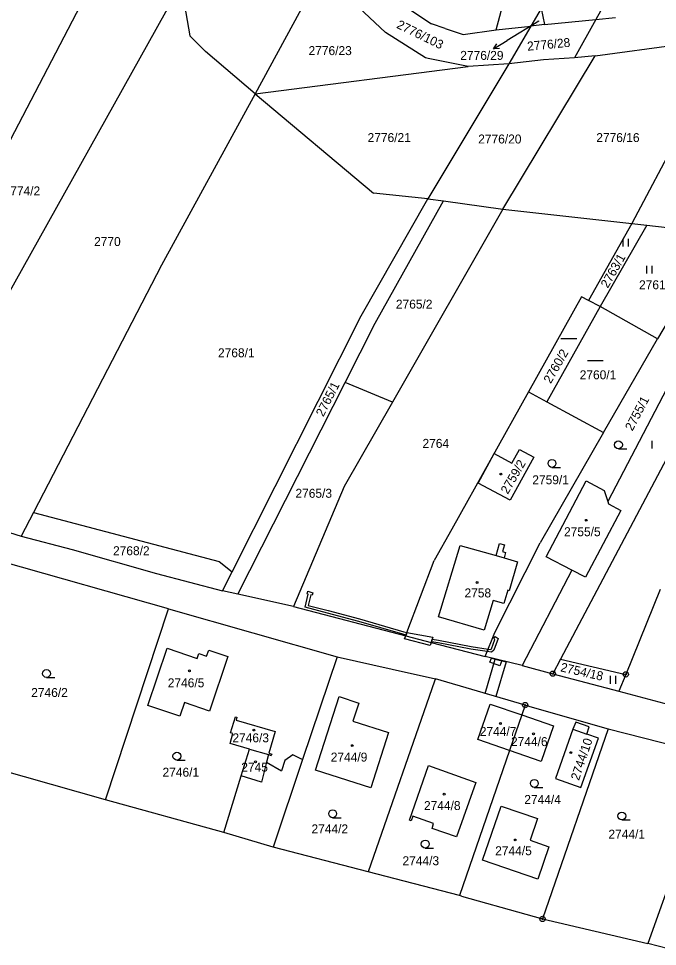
# Model space of a CAD drawing. Extents: x -755819 to -753140, y -1169796 to -1166000.
# Drawn here: x -753592.4 to -753470.9, y -1169236.7 to -1169060.4 of the extents above; entities that cross this region are included whole.
import ezdxf

# ---------------------------------------------------------------- set-up
doc = ezdxf.new("R2010")
doc.units = 0
for name, color, linetype in [('Vrstva 1', 7, 'Continuous'), ('Vrstva 13', 7, 'Continuous'), ('Vrstva 16', 7, 'Continuous'), ('Vrstva 18', 7, 'Continuous'), ('Vrstva 19', 7, 'Continuous'), ('Vrstva 24', 7, 'Continuous'), ('Vrstva 25', 7, 'Continuous'), ('Vrstva 27', 7, 'Continuous'), ('Vrstva 4', 7, 'Continuous'), ('Vrstva 6', 7, 'Continuous')]:
    doc.layers.add(name, color=color, linetype=linetype)

msp = doc.modelspace()

# ---------------------------------------------------------------- linework, layer by layer
at = {"layer": 'Vrstva 1'}
for p, q in [((-753564.91, -1169028.01), (-753624.14, -1169140.81)), ((-753501.59, -1169062.53), (-753498.12, -1169049.36)), ((-753534.31, -1169050.66), (-753547.4, -1169074.7)), ((-753614.41, -1169148.68), (-753561.51, -1169054)), ((-753561.51, -1169054), (-753559.8, -1169063.7)), ((-753522.6, -1169063.05), (-753530.78, -1169055.37)), ((-753520.28, -1169057.2), (-753513.86, -1169061.43)), ((-753493.04, -1169058.51), (-753492.41, -1169061.57)), ((-753482.66, -1169060.6), (-753478.88, -1169060.22)), ((-753511.27, -1169062.28), (-753513.86, -1169061.43)), ((-753501.59, -1169062.53), (-753494.99, -1169061.84)), ((-753492.41, -1169061.57), (-753494.99, -1169061.84)), ((-753492.41, -1169061.57), (-753482.66, -1169060.6)), ((-753559.8, -1169063.7), (-753556.85, -1169066.65)), ((-753515.04, -1169067.89), (-753522.6, -1169063.05)), ((-753511.27, -1169062.28), (-753507.87, -1169063.42)), ((-753507.87, -1169063.42), (-753501.59, -1169062.53)), ((-753482.8, -1169067.5), (-753457.13, -1169064.03)), ((-753457.13, -1169064.03), (-753475.82, -1169099.32)), ((-753547.4, -1169074.7), (-753556.85, -1169066.65)), ((-753514.52, -1169067.99), (-753515.04, -1169067.89)), ((-753499.2, -1169069), (-753514.6, -1169094.65)), ((-753506.9, -1169069.49), (-753514.52, -1169067.99)), ((-753499.2, -1169069), (-753506.9, -1169069.49)), ((-753500.31, -1169096.6), (-753482.8, -1169067.5)), ((-753492.58, -1169068.23), (-753499.2, -1169069)), ((-753486.69, -1169067.86), (-753492.58, -1169068.23)), ((-753482.8, -1169067.5), (-753486.69, -1169067.86)), ((-753547.4, -1169074.7), (-753506.9, -1169069.49)), ((-753547.4, -1169074.7), (-753565.2, -1169107.23)), ((-753547.4, -1169074.7), (-753524.89, -1169093.58)), ((-753514.6, -1169094.65), (-753524.89, -1169093.58)), ((-753527.26, -1169116.9), (-753514.6, -1169094.65)), ((-753524.58, -1169118.25), (-753511.63, -1169095.05)), ((-753514.6, -1169094.65), (-753511.63, -1169095.05)), ((-753511.63, -1169095.05), (-753500.31, -1169096.6)), ((-753500.31, -1169096.6), (-753521.31, -1169133.26)), ((-753500.31, -1169096.6), (-753475.82, -1169099.32)), ((-753475.82, -1169099.32), (-753484.03, -1169113.95)), ((-753472.97, -1169099.66), (-753481.82, -1169115.11)), ((-753475.82, -1169099.32), (-753472.97, -1169099.66)), ((-753472.97, -1169099.66), (-753459.15, -1169101.27)), ((-753459.15, -1169101.27), (-753470.94, -1169121.28)), ((-753447.43, -1169102.73), (-753489.38, -1169182.12)), ((-753565.2, -1169107.23), (-753589.52, -1169154.23)), ((-753485.36, -1169113.26), (-753495.46, -1169131.31)), ((-753484.03, -1169113.95), (-753485.36, -1169113.26)), ((-753481.82, -1169115.11), (-753484.03, -1169113.95)), ((-753481.82, -1169115.11), (-753491.99, -1169133.24)), ((-753470.94, -1169121.28), (-753481.82, -1169115.11)), ((-753551.77, -1169165.48), (-753527.26, -1169116.9)), ((-753530.3, -1169129.54), (-753524.58, -1169118.25)), ((-753481.19, -1169139.06), (-753470.94, -1169121.28)), ((-753466.95, -1169126.44), (-753480.39, -1169152.18)), ((-753550.68, -1169169.75), (-753530.3, -1169129.54)), ((-753521.31, -1169133.26), (-753530.3, -1169129.54)), ((-753495.46, -1169131.31), (-753510.04, -1169157.38)), ((-753495.46, -1169131.31), (-753491.99, -1169133.24)), ((-753521.31, -1169133.26), (-753530.51, -1169149.3)), ((-753491.99, -1169133.24), (-753481.19, -1169139.06)), ((-753481.19, -1169139.06), (-753493.25, -1169160)), ((-753505.01, -1169148.65), (-753501.97, -1169143.05)), ((-753501.97, -1169143.05), (-753498.59, -1169144.88)), ((-753498.59, -1169144.88), (-753497.16, -1169142.24)), ((-753497.16, -1169142.24), (-753494.42, -1169143.72)), ((-753494.42, -1169143.72), (-753498.93, -1169151.92)), ((-753492.11, -1169162.63), (-753484.48, -1169148.25)), ((-753484.48, -1169148.25), (-753481.04, -1169150.06)), ((-753530.51, -1169149.3), (-753540.1, -1169172.1)), ((-753498.93, -1169151.92), (-753505.01, -1169148.65)), ((-753481.04, -1169150.06), (-753480.39, -1169152.18)), ((-753480.39, -1169152.18), (-753480.26, -1169152.59)), ((-753480.26, -1169152.59), (-753477.9, -1169153.85)), ((-753604.21, -1169155), (-753591.85, -1169158.74)), ((-753589.52, -1169154.23), (-753591.85, -1169158.74)), ((-753589.52, -1169154.23), (-753554.22, -1169163.52)), ((-753477.9, -1169153.85), (-753484.64, -1169166.54)), ((-753591.85, -1169158.74), (-753582.15, -1169161.28)), ((-753510.04, -1169157.38), (-753513.36, -1169163.33)), ((-753512.52, -1169174.07), (-753508.42, -1169160.51)), ((-753508.42, -1169160.51), (-753501.62, -1169162.43)), ((-753501.84, -1169177.06), (-753493.25, -1169160)), ((-753501.62, -1169162.43), (-753500.97, -1169160.13)), ((-753500.97, -1169160.13), (-753499.99, -1169160.41)), ((-753499.99, -1169160.41), (-753500.39, -1169161.67)), ((-753582.15, -1169161.28), (-753566.13, -1169165.85)), ((-753500.39, -1169161.67), (-753499.79, -1169161.85)), ((-753499.79, -1169161.85), (-753500.05, -1169162.88)), ((-753563.86, -1169172.55), (-753595.6, -1169163.55)), ((-753554.22, -1169163.52), (-753551.77, -1169165.48)), ((-753518.54, -1169177.05), (-753513.36, -1169163.33)), ((-753500.05, -1169162.88), (-753497.53, -1169163.59)), ((-753497.53, -1169163.59), (-753499.11, -1169169.1)), ((-753487.19, -1169165.21), (-753492.11, -1169162.63)), ((-753566.13, -1169165.85), (-753553.6, -1169169.1)), ((-753553.6, -1169169.1), (-753551.77, -1169165.48)), ((-753487.19, -1169165.21), (-753496.64, -1169183.32)), ((-753484.64, -1169166.54), (-753487.19, -1169165.21)), ((-753550.68, -1169169.75), (-753553.6, -1169169.1)), ((-753499.39, -1169169.02), (-753500.14, -1169171.54)), ((-753499.11, -1169169.1), (-753499.39, -1169169.02)), ((-753470.43, -1169168.85), (-753476.95, -1169184.99)), ((-753540.1, -1169172.1), (-753550.68, -1169169.75)), ((-753502.17, -1169170.93), (-753503.88, -1169176.62)), ((-753500.14, -1169171.54), (-753502.17, -1169170.93)), ((-753575.87, -1169208.79), (-753563.86, -1169172.55)), ((-753563.86, -1169172.55), (-753531.78, -1169181.66)), ((-753540.1, -1169172.1), (-753518.78, -1169177.67)), ((-753503.88, -1169176.62), (-753512.52, -1169174.07)), ((-753518.78, -1169177.67), (-753518.54, -1169177.05)), ((-753518.54, -1169177.05), (-753513.64, -1169177.92)), ((-753513.64, -1169177.92), (-753513.95, -1169178.94)), ((-753503.68, -1169181.62), (-753501.84, -1169177.06)), ((-753567.81, -1169190.9), (-753564.12, -1169180.04)), ((-753564.12, -1169180.04), (-753558.45, -1169181.96)), ((-753513.95, -1169178.94), (-753503.68, -1169181.62)), ((-753558.45, -1169181.96), (-753558.13, -1169181.01)), ((-753558.13, -1169181.01), (-753556.66, -1169181.55)), ((-753556.66, -1169181.55), (-753556.23, -1169180.37)), ((-753556.23, -1169180.37), (-753552.6, -1169181.6)), ((-753552.6, -1169181.6), (-753556.06, -1169191.96)), ((-753531.78, -1169181.66), (-753538.38, -1169201.17)), ((-753531.78, -1169181.66), (-753521.33, -1169183.97)), ((-753496.64, -1169183.32), (-753503.68, -1169181.62)), ((-753496.64, -1169183.32), (-753490.83, -1169184.86)), ((-753489.38, -1169182.12), (-753490.83, -1169184.86)), ((-753489.38, -1169182.12), (-753476.95, -1169184.99)), ((-753521.33, -1169183.97), (-753513.15, -1169185.81)), ((-753490.83, -1169184.86), (-753478.25, -1169188.2)), ((-753476.95, -1169184.99), (-753478.25, -1169188.2)), ((-753513.31, -1169186.28), (-753525.91, -1169222.5)), ((-753513.15, -1169185.81), (-753513.31, -1169186.28)), ((-753496.08, -1169190.82), (-753513.15, -1169185.81)), ((-753478.25, -1169188.2), (-753464.04, -1169191.97)), ((-753560.85, -1169190.36), (-753561.74, -1169192.95)), ((-753556.06, -1169191.96), (-753560.85, -1169190.36)), ((-753535.93, -1169203.18), (-753531.45, -1169189.22)), ((-753531.45, -1169189.22), (-753527.71, -1169190.44)), ((-753527.71, -1169190.44), (-753528.81, -1169193.87)), ((-753505.08, -1169197.37), (-753502.76, -1169190.63)), ((-753502.76, -1169190.63), (-753496.73, -1169192.7)), ((-753561.74, -1169192.95), (-753567.81, -1169190.9)), ((-753496.08, -1169190.82), (-753496.73, -1169192.7)), ((-753495.65, -1169190.95), (-753496.08, -1169190.82)), ((-753495.65, -1169190.95), (-753480.28, -1169195.33)), ((-753552.06, -1169196.09), (-753551.16, -1169193.03)), ((-753551.16, -1169193.03), (-753550.86, -1169193.12)), ((-753550.86, -1169193.12), (-753551.03, -1169193.7)), ((-753551.03, -1169193.7), (-753543.62, -1169195.87)), ((-753528.81, -1169193.87), (-753522.05, -1169196.03)), ((-753496.73, -1169192.7), (-753499.06, -1169199.45)), ((-753496.73, -1169192.7), (-753490.7, -1169194.77)), ((-753486.44, -1169194.07), (-753486.99, -1169195.42)), ((-753483.9, -1169194.94), (-753486.44, -1169194.07)), ((-753543.62, -1169195.87), (-753544.82, -1169199.96)), ((-753522.05, -1169196.03), (-753525.43, -1169206.55)), ((-753490.7, -1169194.77), (-753493.02, -1169201.52)), ((-753480.28, -1169195.33), (-753492.78, -1169231.45)), ((-753486.99, -1169195.42), (-753490.31, -1169204.77)), ((-753484.34, -1169196.34), (-753483.9, -1169194.94)), ((-753480.28, -1169195.33), (-753460.04, -1169200.49)), ((-753552.16, -1169198.09), (-753551.62, -1169196.22)), ((-753551.62, -1169196.22), (-753552.06, -1169196.09)), ((-753499.06, -1169199.45), (-753505.08, -1169197.37)), ((-753485.5, -1169206.48), (-753482.15, -1169197.12)), ((-753482.15, -1169197.12), (-753484.34, -1169196.34)), ((-753548.48, -1169199.17), (-753552.16, -1169198.09)), ((-753550.06, -1169204.26), (-753548.48, -1169199.17)), ((-753548.48, -1169199.17), (-753544.89, -1169200.22)), ((-753499.06, -1169199.45), (-753508.58, -1169227)), ((-753493.02, -1169201.52), (-753499.06, -1169199.45)), ((-753544.89, -1169200.22), (-753545.25, -1169201.65)), ((-753544.89, -1169200.22), (-753544.34, -1169200.38)), ((-753544.82, -1169199.96), (-753544.26, -1169200.12)), ((-753544.26, -1169200.12), (-753544.34, -1169200.38)), ((-753538.38, -1169201.17), (-753544, -1169217.8)), ((-753541.77, -1169201.32), (-753542.37, -1169203.29)), ((-753540.21, -1169200.26), (-753541.77, -1169201.32)), ((-753538.85, -1169200.94), (-753540.21, -1169200.26)), ((-753538.38, -1169201.17), (-753538.85, -1169200.94)), ((-753460.04, -1169200.49), (-753472.79, -1169236.12)), ((-753545.25, -1169201.65), (-753542.37, -1169203.29)), ((-753518.09, -1169212.7), (-753514.42, -1169202.33)), ((-753514.42, -1169202.33), (-753505.43, -1169205.53)), ((-753553.38, -1169215.01), (-753550.06, -1169204.26)), ((-753525.43, -1169206.55), (-753535.93, -1169203.18)), ((-753490.31, -1169204.77), (-753485.5, -1169206.48)), ((-753505.43, -1169205.53), (-753509.1, -1169215.88)), ((-753504.18, -1169220.26), (-753500.62, -1169210)), ((-753500.62, -1169210), (-753493.71, -1169212.39)), ((-753517.77, -1169212.84), (-753518.09, -1169212.7)), ((-753517.45, -1169211.91), (-753517.77, -1169212.84)), ((-753513.48, -1169213.29), (-753517.45, -1169211.91)), ((-753513.78, -1169214.24), (-753513.48, -1169213.29)), ((-753493.71, -1169212.39), (-753495.14, -1169216.5)), ((-753509.1, -1169215.88), (-753513.78, -1169214.24)), ((-753495.14, -1169216.5), (-753491.57, -1169217.73)), ((-753491.57, -1169217.73), (-753493.7, -1169223.89)), ((-753493.7, -1169223.89), (-753504.18, -1169220.26))]:
    msp.add_line(p, q, dxfattribs=at)
at = {"layer": 'Vrstva 13'}
for p, q in [((-753575.87, -1169208.79), (-753607.63, -1169199.82)), ((-753553.38, -1169215.01), (-753575.87, -1169208.79)), ((-753544, -1169217.8), (-753553.38, -1169215.01)), ((-753525.91, -1169222.5), (-753544, -1169217.8)), ((-753508.58, -1169227), (-753525.91, -1169222.5)), ((-753508.2, -1169227.1), (-753508.58, -1169227)), ((-753508.2, -1169227.1), (-753495.93, -1169230.56)), ((-753495.93, -1169230.56), (-753492.78, -1169231.45)), ((-753492.78, -1169231.45), (-753472.79, -1169236.12)), ((-753452.93, -1169241.31), (-753472.79, -1169236.12))]:
    msp.add_line(p, q, dxfattribs=at)
at = {"layer": 'Vrstva 16'}
for p in [(-753493.5, -1169060.91), (-753502.08, -1169066.17)]:
    msp.add_line(p, (-753499.52, -1169064.6), dxfattribs=at)
msp.add_lwpolyline([(-753500.96, -1169066.07), (-753502.08, -1169066.17), (-753501.49, -1169065.22)], dxfattribs=at)
at = {"layer": 'Vrstva 24'}
for centre, radius in [((-753490.83, -1169184.86), 0.5), ((-753490.83, -1169184.86), 0.1), ((-753476.95, -1169184.99), 0.5), ((-753476.95, -1169184.99), 0.1), ((-753496.08, -1169190.82), 0.5), ((-753496.08, -1169190.82), 0.1), ((-753492.78, -1169231.45), 0.5), ((-753492.78, -1169231.45), 0.1)]:
    msp.add_circle(centre, radius, dxfattribs=at)
at = {"layer": 'Vrstva 25'}
for p, q in [((-753477.42, -1169103.73), (-753477.42, -1169102.23)), ((-753476.42, -1169103.73), (-753476.42, -1169102.23)), ((-753472.96, -1169108.87), (-753472.96, -1169107.37)), ((-753471.96, -1169108.87), (-753471.96, -1169107.37)), ((-753489.27, -1169121.21), (-753486.27, -1169121.21)), ((-753484.25, -1169125.37), (-753481.25, -1169125.37)), ((-753471.91, -1169142.11), (-753471.91, -1169140.61)), ((-753478.35, -1169142.14), (-753476.75, -1169142.14)), ((-753490.98, -1169145.67), (-753489.38, -1169145.67)), ((-753479.84, -1169186.77), (-753479.84, -1169185.27)), ((-753478.84, -1169186.77), (-753478.84, -1169185.27)), ((-753587.05, -1169185.58), (-753585.45, -1169185.58)), ((-753562.27, -1169201.28), (-753560.67, -1169201.28)), ((-753494.34, -1169206.45), (-753492.74, -1169206.45)), ((-753532.67, -1169212.21), (-753531.07, -1169212.21)), ((-753477.71, -1169212.64), (-753476.11, -1169212.64)), ((-753515.07, -1169217.98), (-753513.47, -1169217.98))]:
    msp.add_line(p, q, dxfattribs=at)
for centre, radius in [((-753478.35, -1169141.39), 0.75), ((-753490.98, -1169144.92), 0.75), ((-753500.71, -1169146.93), 0.175), ((-753484.46, -1169155.72), 0.175), ((-753505.23, -1169167.53), 0.175), ((-753587.05, -1169184.83), 0.75), ((-753559.9, -1169184.32), 0.175), ((-753500.79, -1169194.33), 0.175), ((-753547.65, -1169195.56), 0.175), ((-753494.49, -1169196.27), 0.175), ((-753528.94, -1169198.52), 0.175), ((-753562.27, -1169200.53), 0.75), ((-753487.39, -1169199.85), 0.175), ((-753547.34, -1169201.59), 0.175), ((-753494.34, -1169205.7), 0.75), ((-753511.46, -1169207.74), 0.175), ((-753532.67, -1169211.46), 0.75), ((-753477.71, -1169211.89), 0.75), ((-753515.07, -1169217.23), 0.75), ((-753497.96, -1169216.44), 0.175)]:
    msp.add_circle(centre, radius, dxfattribs=at)
at = {"layer": 'Vrstva 27'}
for p, q in [((-753537.54, -1169169.69), (-753537.4, -1169169.21)), ((-753537.4, -1169169.21), (-753536.44, -1169169.49)), ((-753536.44, -1169169.49), (-753536.58, -1169169.97)), ((-753537.9, -1169172.24), (-753537.3, -1169169.76)), ((-753537.3, -1169169.76), (-753537.54, -1169169.69)), ((-753536.82, -1169169.9), (-753537.3, -1169171.88)), ((-753536.58, -1169169.97), (-753536.82, -1169169.9)), ((-753533.62, -1169173.34), (-753537.9, -1169172.24)), ((-753537.3, -1169171.88), (-753533.5, -1169172.86)), ((-753533.5, -1169172.86), (-753527.54, -1169174.45)), ((-753527.68, -1169174.93), (-753533.62, -1169173.34)), ((-753527.54, -1169174.45), (-753519.17, -1169176.89)), ((-753519.31, -1169177.37), (-753527.68, -1169174.93)), ((-753518.72, -1169177.53), (-753519.31, -1169177.37)), ((-753519.17, -1169176.89), (-753518.54, -1169177.05)), ((-753519, -1169178.23), (-753518.78, -1169177.67)), ((-753514.13, -1169179.52), (-753519, -1169178.23)), ((-753518.78, -1169177.67), (-753518.72, -1169177.53)), ((-753518.72, -1169177.53), (-753518.54, -1169177.05)), ((-753518.54, -1169177.05), (-753518.72, -1169177.53)), ((-753518.54, -1169177.05), (-753513.64, -1169177.92)), ((-753513.77, -1169178.33), (-753513.91, -1169178.82)), ((-753513.91, -1169178.82), (-753513.77, -1169178.33)), ((-753513.64, -1169177.92), (-753513.77, -1169178.33)), ((-753513.77, -1169178.33), (-753512.54, -1169178.49)), ((-753502.49, -1169180.11), (-753501.83, -1169178.34)), ((-753502.05, -1169178.19), (-753501.76, -1169177.78)), ((-753501.23, -1169178.16), (-753502.05, -1169180.39)), ((-753501.83, -1169178.34), (-753502.05, -1169178.19)), ((-753501.76, -1169177.78), (-753501.23, -1169178.16)), ((-753513.95, -1169178.94), (-753514.13, -1169179.52)), ((-753513.91, -1169178.82), (-753513.95, -1169178.94)), ((-753512.62, -1169178.99), (-753513.91, -1169178.82)), ((-753506.41, -1169180.21), (-753512.62, -1169178.99)), ((-753512.54, -1169178.49), (-753506.33, -1169179.71)), ((-753506.33, -1169179.71), (-753503.1, -1169180.19)), ((-753502.63, -1169180.26), (-753502.49, -1169180.11)), ((-753503.3, -1169180.67), (-753506.41, -1169180.21)), ((-753503.3, -1169180.67), (-753503.1, -1169180.19)), ((-753503.1, -1169180.19), (-753503.3, -1169180.67)), ((-753502.45, -1169180.8), (-753503.3, -1169180.67)), ((-753503.1, -1169180.19), (-753502.63, -1169180.26)), ((-753502.77, -1169182.7), (-753502.49, -1169181.91)), ((-753502.49, -1169181.91), (-753500.52, -1169182.38)), ((-753502.05, -1169180.39), (-753502.45, -1169180.8)), ((-753503.66, -1169188.59), (-753501.75, -1169182.09)), ((-753500.87, -1169183.38), (-753502.77, -1169182.7)), ((-753501.75, -1169182.09), (-753499.71, -1169182.58)), ((-753499.71, -1169182.58), (-753501.65, -1169189.18)), ((-753500.52, -1169182.38), (-753500.87, -1169183.38)), ((-753501.65, -1169189.18), (-753503.66, -1169188.59))]:
    msp.add_line(p, q, dxfattribs=at)
at = {"layer": 'Vrstva 4'}
for p, q in [((-753501.62, -1169162.43), (-753500.05, -1169162.88)), ((-753518.78, -1169177.67), (-753513.95, -1169178.94)), ((-753486.99, -1169195.42), (-753484.34, -1169196.34)), ((-753545.25, -1169201.65), (-753546.21, -1169205.44)), ((-753546.21, -1169205.44), (-753550.06, -1169204.26))]:
    msp.add_line(p, q, dxfattribs=at)
at = {"layer": 'Vrstva 6'}
for p, q in [((-753477.34, -1169051.03), (-753482.66, -1169060.6)), ((-753493.04, -1169058.51), (-753494.99, -1169061.84)), ((-753494.99, -1169061.84), (-753499.2, -1169069)), ((-753482.66, -1169060.6), (-753486.69, -1169067.86))]:
    msp.add_line(p, q, dxfattribs=at)

# ---------------------------------------------------------------- texts
at = {"layer": 'Vrstva 16'}
msp.add_text('2776/29', height=1.7, dxfattribs=at).set_placement((-753508.41, -1169068.26))
at = {"layer": 'Vrstva 18'}
for s, rotation, p in [('2776/103', 333.9198, (-753520.66, -1169062.12)), ('2776/28', 5.3858, (-753495.62, -1169066.53)), ('2763/1', 60.2752, (-753480.37, -1169111.74)), ('2760/2', 60.2752, (-753491.22, -1169129.88)), ('2765/1', 63.0254, (-753534.44, -1169136.17)), ('2755/1', 62.1086, (-753475.7, -1169138.88)), ('2754/18', 347.2124, (-753489.48, -1169184.39))]:
    msp.add_text(s, height=1.7, rotation=rotation, dxfattribs=at).set_placement(p)
for s, height, p in [('2776/29', 0.1, (-753493.79, -1169060.91)), ('2776/23', 1.7, (-753537.25, -1169067.35)), ('2776/21', 1.7, (-753526.03, -1169083.87)), ('2776/20', 1.7, (-753505, -1169084.14)), ('2776/16', 1.7, (-753482.56, -1169083.87)), ('2774/2', 1.7, (-753595.21, -1169094)), ('2770', 1.7, (-753578.01, -1169103.62)), ('2761', 1.7, (-753474.43, -1169111.83)), ('2765/2', 1.7, (-753520.65, -1169115.51)), ('2768/1', 1.7, (-753554.46, -1169124.75)), ('2760/1', 1.7, (-753485.71, -1169128.93)), ('2764', 1.7, (-753515.59, -1169141.96)), ('2759/1', 1.7, (-753494.72, -1169148.88)), ('2765/3', 1.7, (-753539.74, -1169151.44)), ('2768/2', 1.7, (-753574.41, -1169162.35)), ('2746/2', 1.7, (-753589.96, -1169189.28)), ('2746/1', 1.7, (-753565, -1169204.42)), ('2744/4', 1.7, (-753496.24, -1169209.6)), ('2744/2', 1.7, (-753536.69, -1169215.19)), ('2744/1', 1.7, (-753480.25, -1169216.19)), ('2744/3', 1.7, (-753519.39, -1169221.24))]:
    msp.add_text(s, height=height, dxfattribs=at).set_placement(p)
at = {"layer": 'Vrstva 19'}
for s, rotation, p in [('2759/2', 59.9314, (-753499.38, -1169150.88)), ('2744/10', 71.4478, (-753485.86, -1169205.25))]:
    msp.add_text(s, height=1.7, rotation=rotation, dxfattribs=at).set_placement(p)
for s, p in [('2755/5', (-753488.69, -1169158.74)), ('2758', (-753507.61, -1169170.37)), ('2746/5', (-753564.01, -1169187.44)), ('2744/7', (-753504.7, -1169196.67)), ('2746/3', (-753551.72, -1169197.89)), ('2744/6', (-753498.77, -1169198.61)), ('2744/9', (-753533.03, -1169201.55)), ('2745', (-753550.03, -1169203.46)), ('2744/8', (-753515.31, -1169210.76)), ('2744/5', (-753501.77, -1169219.34))]:
    msp.add_text(s, height=1.7, dxfattribs=at).set_placement(p)

doc.saveas('drawing.dxf')
